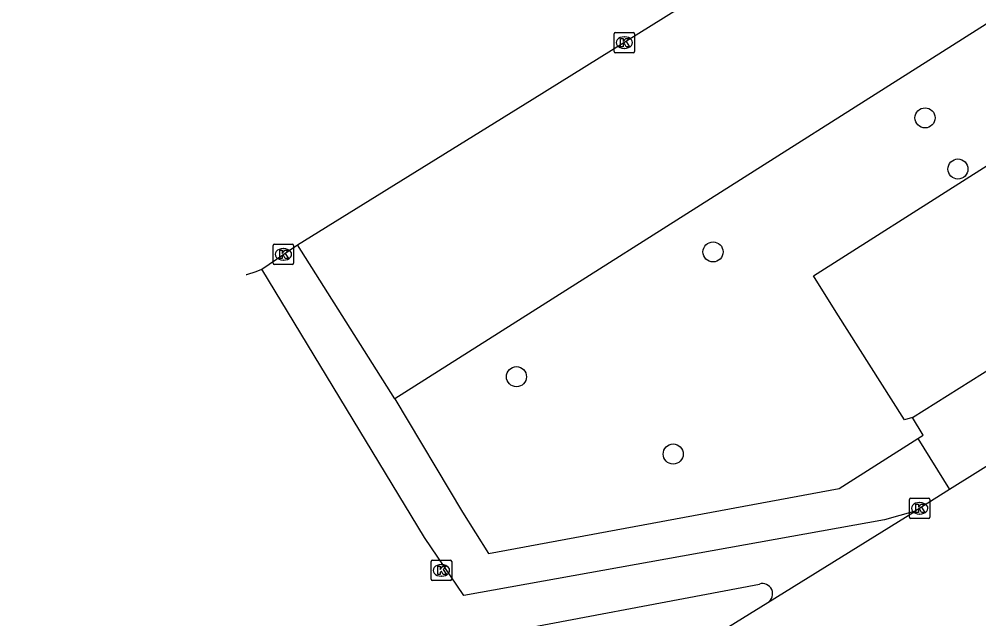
# Model space of a CAD drawing. Extents: x 158461 to 159795, y 387220 to 388672.
# Drawn here: x 158475.02 to 158521.75, y 387865.67 to 387894.88 of the extents above; entities that cross this region are included whole.
import ezdxf

# ---------------------------------------------------------------- set-up
doc = ezdxf.new("R2010")
doc.units = 0
for name, color, linetype in [('IMGEO_Boom', 7, 'Continuous'), ('IMGEO_Fietspad_open', 7, 'Continuous'), ('IMGEO_Groenvoorziening', 7, 'Continuous'), ('IMGEO_Kolk', 7, 'Continuous'), ('IMGEO_Rijbaan_lokaal_gesloten', 7, 'Continuous'), ('IMGEO_Rijbaan_lokaal_open', 7, 'Continuous'), ('IMGEO_Voetpad_open', 7, 'Continuous')]:
    doc.layers.add(name, color=color, linetype=linetype)

msp = doc.modelspace()

# ---------------------------------------------------------------- linework, layer by layer
at = {"layer": 'IMGEO_Boom'}
for centre in [(158519.135, 387890.071), (158520.738, 387887.579), (158508.811, 387883.542), (158499.24, 387877.465), (158506.872, 387873.699)]:
    msp.add_circle(centre, 0.489, dxfattribs=at)
at = {"layer": 'IMGEO_Fietspad_open'}
for points in [[(158518.654, 387870.921), (158517.16, 387870.5), (158496.679, 387866.801), (158494.767, 387869.64), (158486.831, 387882.706)], [(158496.826, 387864.039), (158496.915, 387864.542), (158497.138, 387864.732), (158511.066, 387867.368)]]:
    msp.add_lwpolyline(points, dxfattribs=at)
msp.add_arc((158511.214, 387866.89), 0.5, 302.0715, 107.2369, dxfattribs=at)
at = {"layer": 'IMGEO_Groenvoorziening'}
for points in [[(158589.704, 387936.796), (158536.681, 387903.888), (158500, 387880.63), (158493.308, 387876.386)], [(158518.531, 387875.474), (158518.14, 387875.366), (158514.815, 387880.615), (158513.704, 387882.37), (158521.319, 387887.219), (158524.238, 387889.072), (158527.156, 387890.928), (158530.053, 387892.77), (158532.941, 387894.608), (158535.835, 387896.338), (158538.726, 387898.185), (158543.967, 387901.44), (158590.711, 387930.955), (158590.791, 387930.573)]]:
    msp.add_lwpolyline(points, dxfattribs=at)
at = {"layer": 'IMGEO_Kolk'}
for p, q in [((158503.991, 387893.31), (158503.991, 387894.162)), ((158504.066, 387894.236), (158504.918, 387894.236)), ((158504.479, 387894.016), (158504.504, 387894.016)), ((158504.992, 387894.162), (158504.992, 387893.31)), ((158504.918, 387893.236), (158504.066, 387893.236)), ((158504.502, 387893.456), (158504.477, 387893.456)), ((158487.387, 387882.997), (158487.387, 387883.849)), ((158487.462, 387883.923), (158488.314, 387883.923)), ((158488.388, 387883.849), (158488.388, 387882.997)), ((158487.875, 387883.703), (158487.9, 387883.703)), ((158488.314, 387882.923), (158487.462, 387882.923)), ((158487.898, 387883.143), (158487.873, 387883.143)), ((158518.374, 387870.629), (158518.374, 387871.481)), ((158518.449, 387871.555), (158519.301, 387871.555)), ((158518.862, 387871.335), (158518.887, 387871.335)), ((158519.375, 387871.481), (158519.375, 387870.629)), ((158518.885, 387870.775), (158518.86, 387870.775)), ((158519.301, 387870.555), (158518.449, 387870.555)), ((158495.083, 387867.606), (158495.083, 387868.458)), ((158495.158, 387868.532), (158496.01, 387868.532)), ((158495.571, 387868.312), (158495.596, 387868.312)), ((158496.084, 387868.458), (158496.084, 387867.606)), ((158496.01, 387867.532), (158495.158, 387867.532)), ((158495.594, 387867.752), (158495.569, 387867.752))]:
    msp.add_line(p, q, dxfattribs=at)
for points in [[(158503.991, 387893.31), (158503.991, 387894.162)], [(158504.066, 387894.236), (158504.918, 387894.236)], [(158504.992, 387894.162), (158504.992, 387893.31)], [(158504.312, 387893.936), (158504.435, 387893.936), (158504.435, 387893.785), (158504.565, 387893.936), (158504.729, 387893.936), (158504.583, 387893.785), (158504.736, 387893.536), (158504.584, 387893.536), (158504.499, 387893.7), (158504.435, 387893.633), (158504.435, 387893.536), (158504.312, 387893.536), (158504.312, 387893.936)], [(158504.918, 387893.236), (158504.066, 387893.236)], [(158487.387, 387882.997), (158487.387, 387883.849)], [(158487.462, 387883.923), (158488.314, 387883.923)], [(158488.388, 387883.849), (158488.388, 387882.997)], [(158487.708, 387883.623), (158487.831, 387883.623), (158487.831, 387883.472), (158487.961, 387883.623), (158488.125, 387883.623), (158487.979, 387883.472), (158488.132, 387883.223), (158487.98, 387883.223), (158487.895, 387883.387), (158487.831, 387883.32), (158487.831, 387883.223), (158487.708, 387883.223), (158487.708, 387883.623)], [(158488.314, 387882.923), (158487.462, 387882.923)], [(158518.374, 387870.629), (158518.374, 387871.481)], [(158518.449, 387871.555), (158519.301, 387871.555)], [(158518.695, 387871.255), (158518.818, 387871.255), (158518.818, 387871.104), (158518.948, 387871.255), (158519.112, 387871.255), (158518.966, 387871.104), (158519.119, 387870.855), (158518.967, 387870.855), (158518.882, 387871.019), (158518.818, 387870.952), (158518.818, 387870.855), (158518.695, 387870.855), (158518.695, 387871.255)], [(158519.375, 387871.481), (158519.375, 387870.629)], [(158519.301, 387870.555), (158518.449, 387870.555)], [(158495.083, 387867.606), (158495.083, 387868.458)], [(158495.158, 387868.532), (158496.01, 387868.532)], [(158496.084, 387868.458), (158496.084, 387867.606)], [(158495.404, 387868.232), (158495.527, 387868.232), (158495.527, 387868.081), (158495.657, 387868.232), (158495.821, 387868.232), (158495.675, 387868.081), (158495.828, 387867.832), (158495.676, 387867.832), (158495.591, 387867.996), (158495.527, 387867.929), (158495.527, 387867.832), (158495.404, 387867.832), (158495.404, 387868.232)], [(158496.01, 387867.532), (158495.158, 387867.532)]]:
    msp.add_lwpolyline(points, dxfattribs=at)
for centre, start, end in [((158504.068, 387894.16), 91.552, 178.448), ((158504.068, 387894.16), 91.552, 178.448), ((158504.916, 387894.16), 1.552, 88.448), ((158504.916, 387894.16), 1.552, 88.448), ((158504.068, 387893.312), 181.552, 268.448), ((158504.068, 387893.312), 181.552, 268.448), ((158504.916, 387893.312), 271.552, 358.448), ((158504.916, 387893.312), 271.552, 358.448), ((158487.464, 387883.847), 91.552, 178.448), ((158487.464, 387883.847), 91.552, 178.448), ((158488.312, 387883.847), 1.552, 88.448), ((158488.312, 387883.847), 1.552, 88.448), ((158487.464, 387882.999), 181.552, 268.448), ((158487.464, 387882.999), 181.552, 268.448), ((158488.312, 387882.999), 271.552, 358.448), ((158488.312, 387882.999), 271.552, 358.448), ((158518.451, 387871.479), 91.552, 178.448), ((158518.451, 387871.479), 91.552, 178.448), ((158519.299, 387871.479), 1.552, 88.448), ((158519.299, 387871.479), 1.552, 88.448), ((158518.451, 387870.631), 181.552, 268.448), ((158518.451, 387870.631), 181.552, 268.448), ((158519.299, 387870.631), 271.552, 358.448), ((158519.299, 387870.631), 271.552, 358.448), ((158495.16, 387868.456), 91.552, 178.448), ((158495.16, 387868.456), 91.552, 178.448), ((158496.008, 387868.456), 1.552, 88.448), ((158496.008, 387868.456), 1.552, 88.448), ((158495.16, 387867.608), 181.552, 268.448), ((158495.16, 387867.608), 181.552, 268.448), ((158496.008, 387867.608), 271.552, 358.448), ((158496.008, 387867.608), 271.552, 358.448)]:
    msp.add_arc(centre, 0.0765, start, end, dxfattribs=at)
for centre, major_axis, ratio, start_param, end_param in [((158504.478, 387893.736), (-0.387, 0.002), 0.722429, 4.712389, 7.853982), ((158504.503, 387893.736), (-0.39, 0.002), 0.717154, 1.570796, 4.712389), ((158487.874, 387883.423), (-0.387, 0.002), 0.722429, 4.712389, 7.853982), ((158487.899, 387883.423), (-0.39, 0.002), 0.717154, 1.570796, 4.712389), ((158518.861, 387871.055), (-0.387, 0.002), 0.722429, 4.712389, 7.853982), ((158518.886, 387871.055), (-0.39, 0.002), 0.717154, 1.570796, 4.712389), ((158495.57, 387868.032), (-0.387, 0.002), 0.722429, 4.712389, 7.853982), ((158495.595, 387868.032), (-0.39, 0.002), 0.717154, 1.570796, 4.712389)]:
    msp.add_ellipse(centre, major_axis=major_axis, ratio=ratio, start_param=start_param, end_param=end_param, dxfattribs=at)
at = {"layer": 'IMGEO_Rijbaan_lokaal_gesloten'}
for points in [[(158527.354, 387876.349), (158520.321, 387871.964)], [(158520.321, 387871.964), (158518.654, 387870.921)], [(158511.48, 387866.466), (158518.654, 387870.921)], [(158475.023, 387843.917), (158511.48, 387866.466)]]:
    msp.add_lwpolyline(points, dxfattribs=at)
at = {"layer": 'IMGEO_Rijbaan_lokaal_open'}
for points in [[(158488.574, 387883.891), (158500, 387890.959), (158555.076, 387925.231)], [(158486.831, 387882.706), (158488.574, 387883.891)], [(158486.082, 387882.442), (158486.082, 387882.442), (158486.101, 387882.446), (158486.558, 387882.594), (158486.831, 387882.706)]]:
    msp.add_lwpolyline(points, dxfattribs=at)
at = {"layer": 'IMGEO_Voetpad_open'}
for points in [[(158493.308, 387876.386), (158488.574, 387883.891)], [(158518.531, 387875.474), (158524.198, 387879.051), (158524.955, 387877.885)], [(158493.308, 387876.386), (158496.607, 387870.873), (158497.879, 387868.851), (158514.948, 387872.022), (158518.78, 387874.449)], [(158518.78, 387874.449), (158519.038, 387874.618), (158518.531, 387875.474)], [(158518.78, 387874.449), (158520.321, 387871.964)]]:
    msp.add_lwpolyline(points, dxfattribs=at)

doc.saveas('drawing.dxf')
